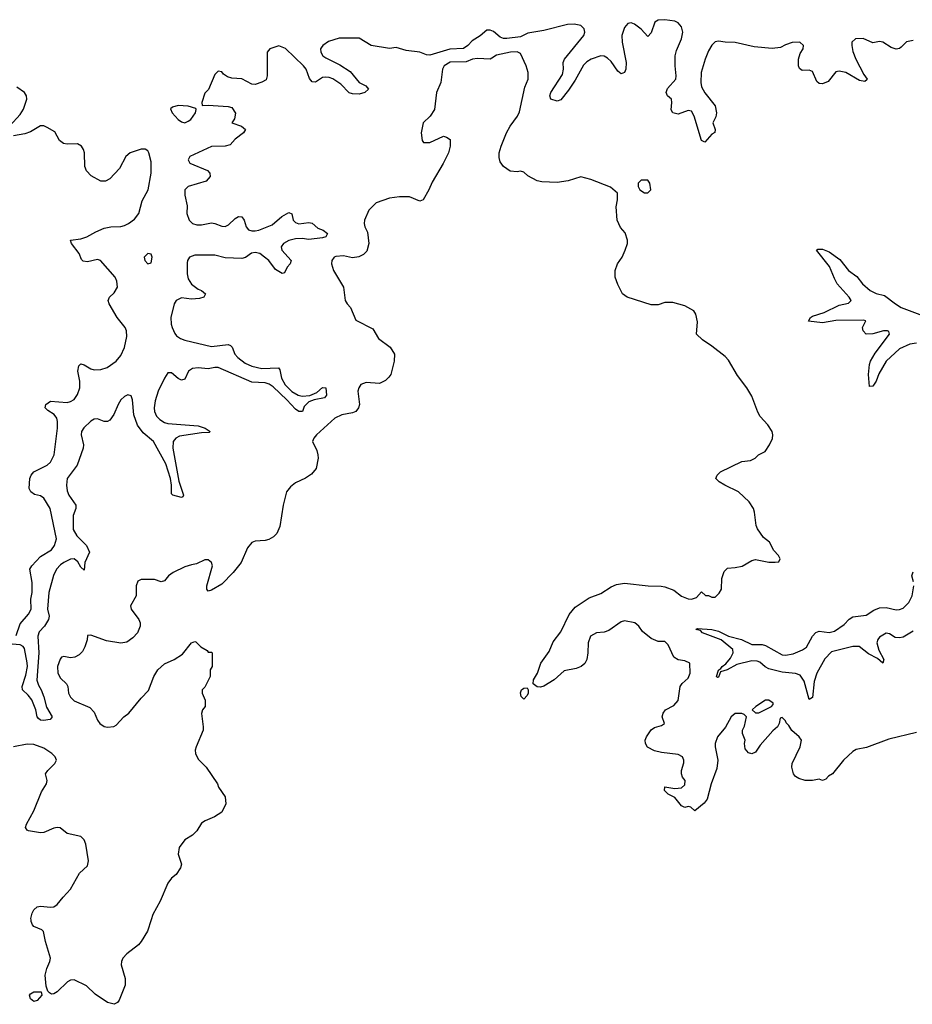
# Model space of a CAD drawing. Header units: inches. Extents: x 2106670 to 2322961, y 36024 to 224899.
# Tile 279 of 281: x 2277186 to 2282505, y 209496 to 215365. Entities that reach past the tile are written whole.
import ezdxf

# ---------------------------------------------------------------- set-up
doc = ezdxf.new("R2010")
doc.units = ezdxf.units.IN
doc.header["$MEASUREMENT"] = 0
for name, color, linetype in [('C2270', 7, 'Continuous'), ('C2271', 7, 'Continuous'), ('C2281', 7, 'Continuous')]:
    doc.layers.add(name, color=color, linetype=linetype)

msp = doc.modelspace()

# ---------------------------------------------------------------- linework, layer by layer
at = {"layer": 'C2270', "color": 5, "elevation": 40}
msp.add_lwpolyline([(2277969.4, 210000), (2277947.5, 209932.5), (2277910.8, 209870), (2277894, 209850), (2277824.2, 209795.8), (2277801.6, 209770), (2277792.2, 209750), (2277790.3, 209730), (2277814.9, 209650), (2277814.4, 209610), (2277779, 209521), (2277770, 209507), (2277750, 209495.6), (2277710, 209506.3), (2277636.6, 209556.6), (2277585.3, 209605.3), (2277510, 209640.5), (2277490, 209639.7), (2277471.3, 209628.7), (2277410, 209569.4), (2277390, 209557.2), (2277376.4, 209556.4), (2277363.1, 209563.1), (2277354, 209574), (2277344.1, 209604.1), (2277338, 209670), (2277347.5, 209710), (2277366, 209750), (2277369.7, 209770), (2277340.7, 209870), (2277328.7, 209928.7), (2277319, 209939), (2277270, 209958.9), (2277262, 209970), (2277254.2, 209990), (2277253.8, 210000)], dxfattribs=at)
msp.add_lwpolyline([(2277270, 209513.2), (2277250, 209529.2), (2277244.5, 209550), (2277250, 209558.8), (2277269.7, 209570.3), (2277314, 209570), (2277318, 209550), (2277290, 209519)], close=True, dxfattribs=at)
at = {"layer": 'C2271', "color": 5}
for points, elevation in [([(2280000, 215298.1), (2279990, 215302.9), (2279970, 215302.5), (2279930, 215268.7), (2279882.3, 215237.7), (2279857.7, 215210), (2279830, 215192.7), (2279750, 215188.9), (2279630, 215153.1), (2279610, 215156), (2279570, 215171.8), (2279490, 215180.2), (2279430, 215198.2), (2279390, 215192.8), (2279280.9, 215210), (2279210, 215255.3), (2279090, 215254.2), (2279026.4, 215233.6), (2278992.2, 215210), (2278982.7, 215197.3), (2278978.3, 215190), (2278981.2, 215170), (2278993.4, 215150), (2279010, 215136.3), (2279094.9, 215094.9), (2279156.3, 215056.3), (2279209.5, 214989.5), (2279248.2, 214970), (2279264.9, 214950), (2279242.6, 214930), (2279210, 214921.3), (2279170, 214922.6), (2279150, 214929.1), (2279099.7, 214979.8), (2279051.6, 215011.6), (2279030, 215019.5), (2279010, 215022.8), (2278990, 215019.6), (2278950, 214991.6), (2278930, 214993.8), (2278913.7, 215013.7), (2278894, 215070), (2278878.1, 215090), (2278770, 215192), (2278730, 215209.6), (2278676, 215190), (2278660.7, 215170), (2278661.7, 215030), (2278654.2, 215005.8), (2278630, 214991.5), (2278590, 214978.7), (2278570, 214980.5), (2278510, 215011.7), (2278450, 215016.9), (2278424.2, 215024.2), (2278400.1, 215040.1), (2278390, 215054), (2278370, 215058), (2278350, 215038), (2278310.9, 214949.1), (2278290, 214926), (2278272, 214870), (2278274, 214854), (2278310, 214856), (2278427.7, 214847.7), (2278450, 214840.4), (2278472.3, 214807.7), (2278467, 214773), (2278451.3, 214750), (2278509, 214729), (2278532.4, 214710), (2278520.5, 214690), (2278470, 214652.4), (2278440.6, 214619.4), (2278410, 214610.6), (2278330, 214608.9), (2278199.3, 214550), (2278190.4, 214530), (2278201.1, 214510), (2278305.5, 214465.5), (2278320.2, 214450), (2278320.7, 214430), (2278297.2, 214402.8), (2278190, 214370.8), (2278170.2, 214350), (2278170, 214318.8), (2278184, 214256), (2278182.2, 214210), (2278196, 214170), (2278217.1, 214150), (2278241.7, 214141.7), (2278270, 214142.3), (2278330, 214153.8), (2278350, 214150.2), (2278390, 214133.4), (2278410, 214132.3), (2278430, 214141.8), (2278470, 214180.2), (2278490, 214191.5), (2278510, 214190.4), (2278523.6, 214170), (2278535, 214130), (2278550, 214111.4), (2278570, 214105.4), (2278590, 214106.2), (2278611.8, 214110), (2278690, 214142.2), (2278748, 214192), (2278790, 214215.3), (2278807.5, 214207.5), (2278816.9, 214170), (2278830, 214154.7), (2278850, 214148.2), (2278910, 214156.1), (2278930, 214150.9), (2278962.8, 214122.8), (2278995.5, 214110), (2279020.5, 214090), (2279010.7, 214070), (2278990, 214063.5), (2278910, 214053.7), (2278870, 214059.9), (2278830, 214058), (2278790, 214048.3), (2278757.7, 214030), (2278744, 214010), (2278748.6, 213990), (2278803.6, 213930), (2278798.8, 213910), (2278780.7, 213890), (2278764.2, 213855.8), (2278750, 213850.8), (2278710, 213875), (2278670, 213928.2), (2278646, 213950), (2278616.8, 213970), (2278590, 213977), (2278567, 213973), (2278532.6, 213947.4), (2278510, 213941.2), (2278410, 213945.8), (2278350, 213960.1), (2278230, 213960.1), (2278199.2, 213950), (2278186.6, 213930), (2278185, 213915), (2278183.6, 213850), (2278190, 213819.5), (2278210, 213788.6), (2278250, 213758.9), (2278270.4, 213750), (2278293.7, 213730), (2278283.8, 213710), (2278258.1, 213701.9), (2278210, 213697.8), (2278150, 213706.8), (2278118, 213690), (2278106.9, 213670), (2278087.3, 213590), (2278088.4, 213550), (2278095, 213530), (2278110, 213494.4), (2278120.8, 213480.8), (2278144, 213464), (2278170, 213454), (2278330, 213417), (2278427.9, 213427.9), (2278442.1, 213422.1), (2278451.8, 213411.8), (2278467.7, 213370), (2278485.7, 213350), (2278530, 213318.2), (2278570, 213298.5), (2278630, 213284.6), (2278729.3, 213289.3), (2278736.8, 213276.8), (2278747.4, 213227.4), (2278768.9, 213188.9), (2278808.4, 213148.4), (2278846.7, 213126.7), (2278870, 213120.8), (2278916, 213124), (2278957.1, 213143), (2278991.7, 213171.7), (2279010.2, 213170.2), (2279013.9, 213126.1), (2279002, 213110), (2278941.4, 213098.6), (2278910, 213086.1), (2278881.9, 213058.1), (2278870.8, 213029.2), (2278850.2, 213029.8), (2278830, 213043.2), (2278779.1, 213099.1), (2278696.8, 213176.8), (2278672.6, 213192.6), (2278650, 213200.1), (2278570, 213203), (2278370, 213290.7), (2278350, 213292.1), (2278310, 213282.9), (2278250, 213290.3), (2278215.2, 213284.8), (2278192.2, 213270), (2278170, 213222), (2278150, 213215.4), (2278130, 213226.4), (2278090, 213259.8), (2278070, 213259.2), (2278050, 213228.3), (2278012.1, 213150), (2277993.5, 213093.5), (2277987, 213050), (2277988.7, 213030), (2278001.6, 213001.6), (2278021, 212981), (2278050, 212963.8), (2278070, 212958.4), (2278250, 212943.2), (2278292, 212930), (2278320.5, 212910), (2278316.2, 212903.8), (2278270, 212901.7), (2278138.7, 212881.3), (2278117.1, 212870), (2278100.9, 212850), (2278098.9, 212810), (2278134.4, 212614.4), (2278161.7, 212530), (2278159.1, 212520.9), (2278150, 212517.4), (2278098, 212530), (2278090, 212539.3), (2278091.6, 212590), (2278085.5, 212630), (2278056.4, 212716.4), (2277983.4, 212850), (2277921.7, 212901.7), (2277888.4, 212948.4), (2277867.3, 213010), (2277857.7, 213097.7), (2277850, 213122), (2277830, 213128.9), (2277810, 213119.1), (2277790, 213098.6), (2277772.8, 213070), (2277748.2, 213011.8), (2277723.1, 212976.9), (2277710, 212969.7), (2277690, 212969.7), (2277650, 212986), (2277630, 212983.4), (2277610, 212971.6), (2277568.4, 212931.6), (2277555.5, 212910), (2277552.8, 212890), (2277565.9, 212830), (2277564.5, 212810), (2277529.1, 212710), (2277470.1, 212629.9), (2277464.6, 212590), (2277470, 212556.4), (2277479.8, 212530), (2277520.1, 212470), (2277520.5, 212450), (2277505.1, 212410), (2277506, 212326), (2277527.4, 212287.4), (2277584, 212230), (2277602.6, 212190), (2277575.1, 212130), (2277570, 212083.7), (2277550, 212102), (2277532.8, 212132.8), (2277510, 212150.7), (2277490, 212148.8), (2277450, 212129), (2277430, 212115.4), (2277406, 212090), (2277388.1, 212051.9), (2277360.1, 211950), (2277351.3, 211850), (2277361.6, 211810), (2277357.5, 211790), (2277333.6, 211750), (2277303.4, 211716.6), (2277295.4, 211690), (2277301, 211590), (2277288.5, 211428.5), (2277297.6, 211397.6), (2277314.5, 211370), (2277330, 211327.7), (2277347.1, 211267.1), (2277379.1, 211210), (2277367.5, 211192.5), (2277327.6, 211187.6), (2277309.8, 211189.8), (2277299.3, 211199.3), (2277289.6, 211210), (2277282, 211250), (2277259.7, 211310), (2277237.8, 211337.8), (2277203.1, 211370), (2277200.7, 211390), (2277222.9, 211457.1), (2277232.1, 211510), (2277231.8, 211531.8), (2277215.6, 211615.6), (2277207.6, 211627.6), (2277190, 211638.6), (2277142.3, 211642.3)], 20), ([(2280000, 215135.6), (2279990, 215129.2), (2279914.1, 215134.1), (2279884.9, 215130), (2279845.9, 215114.1), (2279750.7, 215110.7), (2279715.5, 215090), (2279706.4, 215070), (2279695.5, 214990), (2279670.6, 214930), (2279658, 214830), (2279632, 214790), (2279591.2, 214748.9), (2279578, 214690), (2279585.4, 214645.4), (2279592.7, 214632.7), (2279630, 214632), (2279710.9, 214670.9), (2279730, 214664.7), (2279751.3, 214650), (2279751.3, 214610), (2279741, 214570), (2279710, 214508), (2279643.5, 214396.5), (2279624.7, 214350), (2279591, 214290), (2279570, 214282), (2279510, 214309), (2279450, 214309), (2279390, 214301.2), (2279310, 214272.3), (2279267.7, 214230), (2279240.7, 214170), (2279238.8, 214150), (2279242.8, 214130), (2279258, 214098), (2279266.4, 214030), (2279254.4, 213985.6), (2279234.4, 213965.6), (2279208.2, 213951.8), (2279170, 213946), (2279116.9, 213956.9), (2279070, 213953.7), (2279060.7, 213950), (2279045.5, 213930), (2279044, 213910), (2279056, 213870), (2279116, 213770), (2279126, 213690), (2279138, 213670), (2279158, 213650), (2279190, 213574), (2279290, 213522), (2279325.2, 213465.2), (2279393.1, 213413.1), (2279419.5, 213370), (2279418.8, 213330), (2279397.3, 213250), (2279387, 213233), (2279366.2, 213213.8), (2279330, 213196.8), (2279250, 213202.8), (2279219.5, 213190), (2279206.5, 213170), (2279200.9, 213150), (2279210.3, 213070), (2279206, 213050), (2279190.2, 213029.8), (2279170, 213021), (2279106, 213010), (2279064, 212990), (2278954.8, 212890), (2278938.8, 212870), (2278930.8, 212850), (2278956.7, 212796.7), (2278963.8, 212770), (2278964.4, 212750), (2278952.7, 212690), (2278925.3, 212654.7), (2278890, 212632), (2278830, 212603.7), (2278800.9, 212579.1), (2278776.3, 212550), (2278756.5, 212470), (2278736.2, 212343.8), (2278717.8, 212302.2), (2278698.3, 212281.7), (2278670, 212267), (2278650, 212260.9), (2278590, 212257.2), (2278570, 212249.2), (2278544.4, 212215.6), (2278506.4, 212130), (2278458, 212070), (2278390, 212000.9), (2278330, 211964), (2278310, 211958), (2278302, 211970), (2278301.2, 211990), (2278335.1, 212110), (2278329, 212130), (2278310, 212145.2), (2278290, 212145.2), (2278239.8, 212120.2), (2278210, 212116), (2278170, 212102.7), (2278101, 212070), (2278074, 212050), (2278050, 212019), (2278030, 212014), (2277990, 212028.7), (2277910, 212028), (2277890, 212018), (2277881, 211990), (2277881, 211930), (2277846.8, 211870), (2277851, 211850), (2277897.1, 211790), (2277904.4, 211770), (2277904.9, 211750), (2277888.7, 211710), (2277860.8, 211679.2), (2277825.7, 211654.3), (2277790, 211648.2), (2277703.1, 211663.1), (2277610, 211695.1), (2277590, 211694), (2277587.5, 211667.5), (2277574.6, 211625.4), (2277561.5, 211598.5), (2277541, 211579), (2277515, 211565), (2277490, 211560.5), (2277450, 211569.7), (2277435.8, 211564.2), (2277427, 211553), (2277411.3, 211510), (2277413.6, 211470), (2277430, 211439.5), (2277465.7, 211405.7), (2277472.8, 211390), (2277477.4, 211350), (2277490, 211326), (2277510, 211305.3), (2277604.1, 211264.1), (2277630, 211236), (2277650.4, 211190), (2277664.4, 211170), (2277690, 211152.2), (2277710, 211146.7), (2277747.9, 211152.1), (2277760.8, 211159.2), (2277806.6, 211210), (2277837.6, 211230), (2277910, 211320.7), (2277953.2, 211366.8), (2277985.4, 211450), (2278009.8, 211490.2), (2278050, 211525.7), (2278106.6, 211550), (2278156.6, 211583.4), (2278210, 211651), (2278230, 211658), (2278236, 211656), (2278266.4, 211626.4), (2278303.6, 211603.6), (2278310, 211594), (2278330, 211594), (2278334, 211590), (2278334, 211510), (2278322, 211490), (2278321, 211450), (2278290, 211386), (2278274, 211370), (2278274, 211350), (2278291.6, 211308.4), (2278291, 211270), (2278276, 211250), (2278270.7, 211229.3), (2278280.5, 211150), (2278279.1, 211130), (2278238, 211030), (2278232, 211010), (2278233.7, 210990), (2278250, 210956.3), (2278298, 210910), (2278364.7, 210810), (2278371, 210790), (2278410, 210731.3), (2278414.4, 210690), (2278390, 210641.2), (2278347.5, 210612.5), (2278290.9, 210589.1), (2278270, 210575.3), (2278242, 210530), (2278215.3, 210504.7), (2278170, 210475.3), (2278136, 210430), (2278130.7, 210390), (2278150.6, 210330.6), (2278144.7, 210310), (2278118, 210270), (2278090, 210248), (2278070, 210218), (2278022.8, 210110), (2277979.1, 210030), (2277969.4, 210000)], 40), ([(2277127.5, 214732.5), (2277190, 214799.3), (2277210, 214830.4), (2277229.6, 214890), (2277227, 214910), (2277215.1, 214930), (2277170, 214962)], 20), ([(2277165.3, 211694.8), (2277190, 211763.1), (2277239.5, 211820.5), (2277254.9, 211850), (2277253.1, 211910), (2277261, 211950), (2277260.6, 212010), (2277246.3, 212090), (2277258.5, 212110), (2277310, 212165.3), (2277375.5, 212204.5), (2277393.7, 212230), (2277404.8, 212270), (2277367.8, 212450), (2277330, 212512.7), (2277310, 212526.2), (2277275.2, 212535.2), (2277252.2, 212550), (2277243.5, 212570), (2277246.4, 212630), (2277254, 212650), (2277270.7, 212670), (2277350, 212709.6), (2277370, 212726.9), (2277391.7, 212770), (2277411.6, 212930), (2277412, 212970), (2277406.9, 212990), (2277392.1, 213012.2), (2277354.6, 213034.6), (2277338.3, 213050), (2277341.6, 213070), (2277370, 213090.1), (2277470, 213083.6), (2277490, 213088.6), (2277510, 213101.5), (2277530.8, 213130), (2277544.5, 213170), (2277545.6, 213210), (2277533.3, 213270), (2277538.8, 213301.2), (2277550, 213312.6), (2277570, 213306.8), (2277610, 213283.2), (2277630, 213277.9), (2277670, 213279), (2277708, 213292), (2277760.9, 213330), (2277790, 213363), (2277811.1, 213410), (2277823.9, 213476.1), (2277823.1, 213510), (2277814, 213530), (2277768.2, 213590), (2277719.4, 213670), (2277713.6, 213690), (2277721.7, 213710), (2277750, 213737), (2277768.4, 213770), (2277765.1, 213805.1), (2277754.7, 213830), (2277668.6, 213928.5), (2277650, 213934.7), (2277590, 213921.2), (2277564.9, 213924.9), (2277555.3, 213935.3), (2277540.3, 213970), (2277494.5, 214030), (2277489.4, 214050), (2277550, 214057.4), (2277586, 214070), (2277639.9, 214100.1), (2277690, 214121.1), (2277730, 214129.3), (2277790, 214131.5), (2277810, 214137.8), (2277835.6, 214150), (2277870, 214176), (2277896.8, 214210), (2277915.3, 214284.7), (2277951.7, 214350), (2277970.4, 214450), (2277970, 214517.2), (2277955.9, 214570), (2277950, 214582.2), (2277933.6, 214593.6), (2277910, 214592.1), (2277845.3, 214570), (2277819.7, 214550), (2277782, 214478), (2277724, 214416), (2277697.9, 214402.1), (2277670, 214401.4), (2277613, 214433), (2277583.6, 214463.6), (2277573.9, 214490), (2277572.3, 214570), (2277567.2, 214590), (2277554, 214610), (2277530, 214623.9), (2277470, 214621.6), (2277446.7, 214626.7), (2277424.5, 214644.5), (2277395.5, 214695.5), (2277350, 214722.3), (2277330, 214731.6), (2277310, 214731.5), (2277250, 214696.3), (2277216.7, 214683.3), (2277150, 214672.5)], 20), ([(2277253.8, 210000), (2277253.5, 210006.5), (2277260.8, 210039.2), (2277270, 210059.1), (2277290, 210077.6), (2277310, 210080.3), (2277370, 210074.6), (2277390, 210077.6), (2277409.7, 210090.3), (2277444.8, 210135.2), (2277490, 210182.4), (2277543.2, 210276.8), (2277590, 210321.6), (2277595.8, 210350), (2277580.4, 210450), (2277570, 210476.2), (2277550, 210496.2), (2277470, 210514), (2277427.2, 210547.2), (2277410, 210549.6), (2277390, 210544.7), (2277330, 210520.5), (2277310, 210517), (2277238, 210530), (2277230, 210534), (2277220.9, 210550), (2277227.3, 210570), (2277271.6, 210648.4), (2277317.1, 210762.9), (2277345.4, 210810), (2277349.6, 210830), (2277341, 210870), (2277353.1, 210890), (2277395.8, 210930), (2277406.4, 210950), (2277398, 210970), (2277377.7, 210990), (2277330, 211022.7), (2277270, 211043.9), (2277230, 211045.7), (2277150, 211029.6)], 40)]:
    msp.add_lwpolyline(points, dxfattribs=dict(at, elevation=elevation))
at = {"layer": 'C2271', "color": 5, "elevation": 20}
for points in [[(2278130, 214854), (2278096, 214844), (2278086, 214834), (2278094.8, 214810), (2278130, 214768.8), (2278150, 214755.5), (2278170, 214750.6), (2278190, 214759.1), (2278205.2, 214770), (2278233.2, 214810), (2278238, 214830), (2278235.3, 214835.3), (2278190, 214848.7)], [(2277950, 213971), (2277928.8, 213950), (2277933, 213930), (2277950, 213908.5), (2277970, 213914.8), (2277976, 213950), (2277970, 213966)]]:
    msp.add_lwpolyline(points, close=True, dxfattribs=at)
at = {"layer": 'C2281', "color": 5}
for points, elevation in [([(2282510, 215239.9), (2282470, 215232.3), (2282439.6, 215200.4), (2282430, 215193.6), (2282410, 215189.8), (2282379.2, 215199.2), (2282330, 215230.9), (2282310, 215233.6), (2282270, 215227), (2282211.9, 215251.9), (2282167, 215250), (2282145.9, 215230), (2282144.1, 215210), (2282150, 215175.5), (2282168.4, 215130), (2282217.5, 215037.5), (2282237.1, 215010), (2282234.9, 215005.1), (2282223, 214997), (2282190, 215002.7), (2282110, 215050.6), (2282070, 215058.3), (2282050, 215053.3), (2282003.3, 214996.7), (2281970, 214982.9), (2281950, 214984.6), (2281936.3, 214996.3), (2281910, 215055.6), (2281890, 215063.7), (2281850, 215060.8), (2281833.4, 215073.4), (2281827.6, 215090), (2281826.3, 215130), (2281837.1, 215162.9), (2281854.1, 215190), (2281856.2, 215210), (2281835.1, 215230), (2281790, 215229), (2281750, 215215.3), (2281720.7, 215199.3), (2281670, 215192.8), (2281563.7, 215203.7), (2281450, 215227.8), (2281390, 215229.8), (2281350, 215236.8), (2281330, 215232.3), (2281310, 215213.3), (2281290, 215179.3), (2281270.2, 215130.2), (2281248, 215050), (2281244.9, 214990), (2281250, 214964), (2281270, 214927.9), (2281331.1, 214851.1), (2281339.2, 214810), (2281334.5, 214785.5), (2281317.6, 214750), (2281330.5, 214710), (2281328.3, 214691.7), (2281310, 214683.1), (2281270, 214634), (2281250, 214645.2), (2281205.7, 214790), (2281190, 214818.9), (2281170, 214823.7), (2281110, 214801.2), (2281078.8, 214810), (2281067.7, 214827.7), (2281073.2, 214870), (2281070.7, 214890), (2281046.6, 214910), (2281038.4, 214930), (2281045.9, 214954.1), (2281096.1, 215010), (2281099, 215030), (2281091.8, 215090), (2281091.4, 215150), (2281099.4, 215180.7), (2281130, 215250.2), (2281137.3, 215290), (2281130, 215321.8), (2281110, 215346.6), (2281090, 215355.6), (2281030, 215364.5), (2280990, 215360.9), (2280970.2, 215350), (2280950, 215286), (2280930, 215264.5), (2280890, 215307.2), (2280850, 215337.2), (2280830, 215345), (2280810, 215342), (2280790, 215318.5), (2280775.2, 215270), (2280776.4, 215230), (2280800.1, 215110), (2280797.5, 215070), (2280790, 215049.8), (2280770, 215042.3), (2280750, 215058.3), (2280710, 215115.6), (2280690, 215135.8), (2280670, 215146.6), (2280650, 215148.6), (2280592.4, 215130), (2280566.3, 215113.7), (2280545.9, 215094.1), (2280496.1, 215003.9), (2280456.5, 214943.5), (2280410, 214886), (2280390, 214878.3), (2280351.6, 214891.6), (2280346.2, 214910), (2280351.3, 214930), (2280421.4, 215038.6), (2280427, 215070), (2280425.2, 215110), (2280432.2, 215130), (2280547.7, 215270), (2280554.7, 215290), (2280550.6, 215310), (2280530, 215330.9), (2280490, 215337.8), (2280450, 215334.9), (2280310, 215300.3), (2280215.1, 215284.9), (2280170, 215262.4), (2280090, 215252.8), (2280070, 215252.9), (2280050, 215261.2), (2280010, 215293.3), (2280000, 215298.1)], 20), ([(2282530, 211115.4), (2282364.9, 211075.1), (2282232.7, 211027.3), (2282170, 211014), (2282150, 211002), (2282096.3, 210950), (2282030.7, 210869.3), (2282005.4, 210854.6), (2281990, 210838), (2281971.2, 210828.9), (2281950, 210838), (2281910.6, 210829.4), (2281866, 210830), (2281830, 210841.2), (2281810, 210854), (2281797.2, 210870), (2281786.6, 210910), (2281789.5, 210930.5), (2281838, 211030), (2281844.5, 211070), (2281831.8, 211090), (2281787.3, 211127.3), (2281770, 211158), (2281754, 211174), (2281750, 211186), (2281730, 211206), (2281718, 211202), (2281712, 211170), (2281702, 211150), (2281673.7, 211126.3), (2281599.3, 211040.7), (2281570, 210999), (2281550, 210989.3), (2281530, 210994), (2281510, 211018), (2281506, 211050), (2281509.2, 211070), (2281494, 211110), (2281494, 211130), (2281505.6, 211154.4), (2281518, 211210), (2281504, 211224), (2281489.3, 211229.3), (2281450, 211229.4), (2281426.4, 211210), (2281392.8, 211147.2), (2281343.7, 211090), (2281330.4, 211050), (2281330.4, 211030), (2281346, 210950), (2281339.7, 210900.3), (2281306.3, 210810), (2281282.6, 210717.4), (2281264.8, 210695.2), (2281210, 210648), (2281186, 210670), (2281170, 210674), (2281150, 210668.7), (2281130, 210679), (2281089.3, 210729.3), (2281050, 210749), (2281029.3, 210770), (2281030, 210791.3), (2281090, 210781), (2281130, 210786.8), (2281150, 210804.7), (2281152.7, 210830), (2281135.3, 210850), (2281129.2, 210870), (2281129.4, 210890), (2281144.1, 210935.9), (2281144.5, 210950), (2281136.2, 210970), (2281110, 210985.1), (2281010, 210995.6), (2280970, 211007.3), (2280928.3, 211028.3), (2280914.5, 211050), (2280914, 211070), (2280922, 211090), (2280950, 211130.7), (2280970, 211144.9), (2281010, 211158), (2281028, 211170), (2281014, 211210), (2281021.2, 211230), (2281034, 211250), (2281083.7, 211276.3), (2281110, 211306), (2281122.9, 211390), (2281133, 211407), (2281170, 211438.8), (2281182, 211470), (2281179, 211530), (2281150, 211543.7), (2281109.5, 211549.5), (2281083.9, 211563.9), (2281050, 211639), (2281030, 211659), (2280990, 211659), (2280950, 211676), (2280896.9, 211716.9), (2280875.1, 211750), (2280851.8, 211770), (2280790, 211780.4), (2280770, 211775.8), (2280697, 211723), (2280670, 211714), (2280622.8, 211710), (2280587.5, 211690), (2280572.9, 211650), (2280572.4, 211590), (2280566.4, 211550), (2280553.8, 211526.2), (2280531.5, 211508.5), (2280503.2, 211496.8), (2280430, 211484.2), (2280371.1, 211428.9), (2280310, 211392.8), (2280290, 211386), (2280270, 211387.3), (2280246.6, 211406.6), (2280247.3, 211430), (2280271.4, 211470), (2280291.1, 211528.9), (2280342, 211598), (2280364.4, 211655.6), (2280410, 211716.3), (2280460.5, 211819.5), (2280497.2, 211862.8), (2280580.6, 211919.4), (2280650, 211944), (2280710, 211984.4), (2280741.7, 211998.3), (2280790, 212006.7), (2280930.9, 211989.1), (2281008.4, 211988.4), (2281030, 211983.8), (2281084.1, 211964.1), (2281130, 211928.2), (2281170, 211913.4), (2281190, 211910.8), (2281219.3, 211920.7), (2281250, 211954), (2281272.7, 211932.7), (2281290, 211932), (2281310, 211922), (2281330, 211922), (2281354.6, 211945.4), (2281368, 211970), (2281370, 212034), (2281384.7, 212075.3), (2281404, 212096), (2281450, 212098.8), (2281492.1, 212107.9), (2281550, 212141), (2281570, 212146), (2281650, 212131.3), (2281688.4, 212131.6), (2281710, 212134), (2281718, 212150), (2281708, 212170), (2281680.2, 212200.2), (2281655.3, 212250), (2281618, 212278), (2281582, 212330), (2281574, 212350), (2281566, 212430), (2281559.3, 212450), (2281532.7, 212490), (2281469, 212550), (2281388.7, 212590), (2281355.3, 212610), (2281335.3, 212630), (2281342, 212650), (2281362, 212670), (2281490, 212730.7), (2281542, 212738), (2281569, 212751), (2281588, 212770), (2281629.2, 212790.8), (2281655.3, 212830), (2281672.5, 212867.5), (2281675.1, 212890), (2281669.3, 212910), (2281643.7, 212950), (2281598.7, 212998.7), (2281584.7, 213024.7), (2281550, 213121.2), (2281519.5, 213170), (2281463.5, 213243.5), (2281410, 213335.1), (2281390, 213356.2), (2281310, 213419.5), (2281255.9, 213455.9), (2281219, 213490), (2281224.5, 213564.5), (2281216, 213610), (2281204, 213630), (2281150, 213659.3), (2281078, 213678), (2281030, 213679.3), (2280990, 213665.2), (2280950, 213664), (2280806, 213710), (2280778, 213730), (2280750, 213786), (2280735.3, 213830), (2280734, 213870), (2280749, 213910), (2280777.2, 213950), (2280795.1, 213990), (2280809.2, 214030), (2280809.2, 214050), (2280794.8, 214094.8), (2280766.3, 214126.3), (2280746, 214170), (2280740.9, 214250), (2280749.2, 214290), (2280748.7, 214330), (2280706.6, 214366.6), (2280590, 214412.7), (2280530, 214428.7), (2280455.3, 214404.7), (2280390, 214394), (2280298, 214398), (2280270, 214404), (2280214, 214434), (2280190, 214455.3), (2280170, 214462), (2280150, 214458), (2280110, 214462), (2280069.3, 214489.3), (2280050, 214518), (2280043.2, 214543.2), (2280042.7, 214570), (2280055.1, 214610), (2280087, 214690), (2280109.7, 214730.3), (2280153.6, 214790), (2280164.6, 214815.4), (2280197.1, 214962.9), (2280215.6, 215010), (2280216.3, 215050), (2280204.7, 215090), (2280170, 215162.7), (2280150, 215173.6), (2280111.3, 215171.3), (2280027.1, 215152.9), (2280000, 215135.6)], 40), ([(2282530, 213437), (2282490, 213429.8), (2282430, 213403.5), (2282350, 213328.3), (2282305.4, 213254.6), (2282290, 213209.5), (2282270, 213180.9), (2282250, 213178), (2282244.7, 213250), (2282249.7, 213310), (2282256, 213330), (2282283.2, 213376.8), (2282369.3, 213490), (2282365.2, 213505.2), (2282358, 213510), (2282334, 213510), (2282270, 213491.3), (2282229.6, 213489.7), (2282212.3, 213510), (2282209.3, 213530), (2282228, 213570), (2282213.6, 213573.6), (2282050, 213570.7), (2281970, 213557.2), (2281886.6, 213566.6), (2281898.4, 213590), (2281910, 213596.5), (2281980, 213620), (2282070, 213663.5), (2282125.4, 213674.6), (2282140.5, 213690), (2282129.6, 213710), (2282057.7, 213790), (2282040.9, 213820.9), (2282012.9, 213892.9), (2281934, 213990), (2281942.5, 213997.5), (2281970, 213996.5), (2282010, 213980.3), (2282074.3, 213934.3), (2282126, 213870), (2282174.4, 213834.4), (2282208.8, 213790), (2282254, 213750), (2282290, 213731.6), (2282340.6, 213720.6), (2282405.3, 213670), (2282439.5, 213650), (2282550, 213606.8)], 20), ([(2282513.1, 212013.1), (2282501.6, 212050), (2282510, 212073.4)], 20), ([(2282510, 211719.9), (2282450, 211684.8), (2282430, 211679.9), (2282402.9, 211682.9), (2282370, 211703.1), (2282350, 211708.2), (2282310, 211684.4), (2282299.7, 211670), (2282294.4, 211650), (2282305.7, 211605.7), (2282336, 211550), (2282330.2, 211529.8), (2282297.2, 211557.3), (2282244, 211584), (2282188.2, 211628.2), (2282150, 211629), (2282024.3, 211595.7), (2281984.3, 211555.7), (2281935.6, 211470), (2281921.2, 211418.8), (2281910, 211324), (2281890, 211312.3), (2281861.1, 211421.1), (2281837.8, 211457.8), (2281810, 211467.6), (2281730, 211475), (2281650, 211494.9), (2281627.8, 211507.7), (2281595.9, 211535.9), (2281581.2, 211541.2), (2281550, 211542.6), (2281459.4, 211520.6), (2281403, 211490), (2281362.6, 211477.4), (2281350, 211445.2), (2281344, 211444), (2281338, 211450), (2281350, 211487.3), (2281353.2, 211486.8), (2281352, 211490), (2281363.7, 211496.3), (2281371.4, 211510), (2281394.3, 211525.7), (2281421.7, 211558.3), (2281438, 211590), (2281435.6, 211610), (2281367.3, 211667.3), (2281255.1, 211710), (2281244.1, 211724.1), (2281215.3, 211730), (2281224.5, 211735.5), (2281311.2, 211728.8), (2281350, 211720.6), (2281409.3, 211689.3), (2281488.2, 211670), (2281550, 211640.9), (2281610, 211639.8), (2281630, 211635), (2281730, 211579.1), (2281750, 211576.6), (2281794.6, 211585.4), (2281851.4, 211608.5), (2281875.4, 211624.6), (2281909.8, 211690), (2281930, 211712.8), (2281950, 211720.1), (2282010, 211712.8), (2282040.8, 211719.2), (2282100.3, 211759.7), (2282130, 211791.2), (2282150, 211804.3), (2282230, 211814.7), (2282275.2, 211844.8), (2282310, 211858.2), (2282350, 211860.8), (2282410, 211847.6), (2282430, 211848.6), (2282450, 211857.8), (2282484.7, 211890), (2282503.7, 211930), (2282515.1, 211990)], 20)]:
    msp.add_lwpolyline(points, dxfattribs=dict(at, elevation=elevation))
at = {"layer": 'C2281', "color": 5, "elevation": 40}
for points in [[(2280930, 214408), (2280890, 214408), (2280872, 214390), (2280872, 214370), (2280882, 214350), (2280910, 214332), (2280930, 214332), (2280948, 214350), (2280942, 214390)], [(2280190, 211314), (2280174, 211330), (2280170, 211352), (2280177.2, 211370), (2280190, 211380.7), (2280210, 211381), (2280217.3, 211370), (2280216.3, 211350), (2280210, 211335.3)], [(2281650, 211308), (2281630, 211308), (2281572, 211270), (2281552, 211250), (2281570, 211232), (2281590, 211232), (2281610, 211242), (2281666, 211270), (2281676.4, 211283.6), (2281675.3, 211290)]]:
    msp.add_lwpolyline(points, close=True, dxfattribs=at)

doc.saveas('drawing.dxf')
